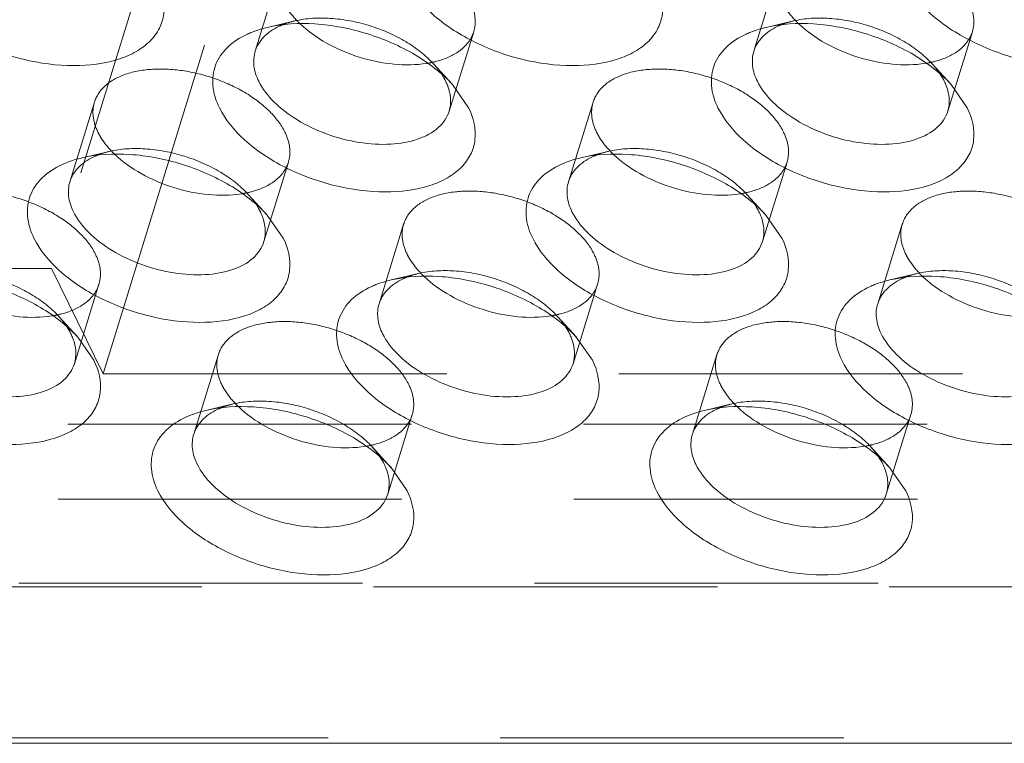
# Model space of a CAD drawing. Header units: millimetres. Extents: x 4497 to 11741, y 5958 to 12619.
# Tile 344 of 424: x 6535 to 6550, y 12335 to 12346. Entities that reach past the tile are written whole.
import ezdxf

# ---------------------------------------------------------------- set-up
doc = ezdxf.new("R2010")
doc.units = ezdxf.units.MM
doc.header["$LTSCALE"] = 0.8
doc.linetypes.add('HIDDEN', pattern=[9.525, 6.35, -3.175])
doc.layers.get('0').update_dxf_attribs({"linetype": 'CONTINUOUS', "lineweight": 0})
doc.layers.add('3', color=5, linetype='HIDDEN', lineweight=0)

msp = doc.modelspace()

# ---------------------------------------------------------------- linework, layer by layer
at = {"linetype": 'Continuous'}
for p, q in [((6541.545, 12344.983), (6541.784, 12344.641)), ((6548.914, 12344.983), (6549.152, 12344.641)), ((6538.806, 12343.056), (6539.045, 12342.714)), ((6546.175, 12343.056), (6546.414, 12342.714)), ((6536.007, 12341.253), (6536.246, 12340.911)), ((6543.375, 12341.253), (6543.614, 12340.911)), ((6540.637, 12339.326), (6540.876, 12338.984)), ((6548.005, 12339.326), (6548.244, 12338.984)), ((6638.496, 12335.254), (6487.442, 12335.254))]:
    msp.add_line(p, q, dxfattribs=at)
for centre, radius, start, end in [((6539.397, 12344.965), 0.971, 114.3836, 115.7173), ((6546.766, 12344.965), 0.971, 114.3836, 115.7173), ((6540.721, 12344.676), 0.806, 20.7768, 26.1876), ((6548.089, 12344.676), 0.806, 20.7768, 26.1876), ((6536.659, 12343.038), 0.971, 114.3836, 115.7173), ((6544.027, 12343.038), 0.971, 114.3836, 115.7173), ((6537.982, 12342.749), 0.806, 20.7768, 26.1876), ((6545.351, 12342.749), 0.806, 20.7768, 26.1876), ((6541.228, 12341.235), 0.971, 114.3836, 115.7173), ((6548.596, 12341.235), 0.971, 114.3836, 115.7173), ((6535.183, 12340.947), 0.806, 20.7768, 26.1876), ((6542.551, 12340.947), 0.806, 20.7768, 26.1876), ((6538.489, 12339.308), 0.971, 114.3836, 115.7173), ((6545.857, 12339.308), 0.971, 114.3836, 115.7173), ((6539.812, 12339.02), 0.806, 20.7768, 26.1876), ((6547.181, 12339.02), 0.806, 20.7768, 26.1876)]:
    msp.add_arc(centre, radius, start, end, dxfattribs=at)
for points, knots in [([(6537.185, 12346.506), (6537.256, 12346.36), (6537.317, 12346.113), (6537.224, 12345.806), (6537.079, 12345.612), (6536.869, 12345.457), (6536.496, 12345.3), (6535.92, 12345.233), (6535.188, 12345.331), (6534.476, 12345.593), (6533.883, 12345.978), (6533.589, 12346.324), (6533.5, 12346.506)], [0, 0, 0, 0, 0.096782, 0.141583, 0.188034, 0.239009, 0.296134, 0.428923, 0.58009, 0.735393, 0.879229, 1, 1, 1, 1]), ([(6544.553, 12346.506), (6544.624, 12346.36), (6544.685, 12346.113), (6544.592, 12345.806), (6544.448, 12345.612), (6544.238, 12345.457), (6543.865, 12345.3), (6543.289, 12345.233), (6542.556, 12345.331), (6541.844, 12345.593), (6541.252, 12345.978), (6540.958, 12346.324), (6540.869, 12346.506)], [0, 0, 0, 0, 0.096782, 0.141583, 0.188034, 0.239009, 0.296134, 0.428923, 0.58009, 0.735393, 0.879229, 1, 1, 1, 1]), ([(6551.922, 12346.506), (6551.993, 12346.36), (6552.054, 12346.113), (6551.961, 12345.806), (6551.816, 12345.612), (6551.606, 12345.457), (6551.233, 12345.3), (6550.657, 12345.233), (6549.925, 12345.331), (6549.213, 12345.593), (6548.62, 12345.978), (6548.326, 12346.324), (6548.237, 12346.506)], [0, 0, 0, 0, 0.096782, 0.141583, 0.188034, 0.239009, 0.296134, 0.428923, 0.58009, 0.735393, 0.879229, 1, 1, 1, 1]), ([(6538.81, 12345.827), (6539.038, 12345.881), (6539.54, 12345.906), (6540.288, 12345.762), (6540.986, 12345.46), (6541.387, 12345.156), (6541.545, 12344.983)], [0, 0, 0, 0, 0.236662, 0.499941, 0.763254, 1, 1, 1, 1]), ([(6539.294, 12345.879), (6539.411, 12345.768), (6539.688, 12345.572), (6540.161, 12345.372), (6540.664, 12345.268), (6541.005, 12345.271), (6541.164, 12345.296)], [0, 0, 0, 0, 0.239007, 0.499472, 0.760206, 1, 1, 1, 1]), ([(6546.178, 12345.827), (6546.406, 12345.881), (6546.909, 12345.906), (6547.656, 12345.762), (6548.355, 12345.46), (6548.755, 12345.156), (6548.914, 12344.983)], [0, 0, 0, 0, 0.236662, 0.499941, 0.763254, 1, 1, 1, 1]), ([(6546.663, 12345.879), (6546.779, 12345.768), (6547.057, 12345.572), (6547.53, 12345.372), (6548.033, 12345.268), (6548.373, 12345.271), (6548.532, 12345.296)], [0, 0, 0, 0, 0.239007, 0.499472, 0.760206, 1, 1, 1, 1]), ([(6538.515, 12345.728), (6538.537, 12345.738), (6538.633, 12345.779), (6538.733, 12345.809), (6538.81, 12345.827)], [0, 0, 0, 0, 0.239567, 1, 1, 1, 1]), ([(6538.63, 12345.475), (6538.653, 12345.552), (6538.748, 12345.704), (6538.894, 12345.8), (6538.976, 12345.84)], [0, 0, 0, 0, 0.468879, 1, 1, 1, 1]), ([(6545.883, 12345.728), (6545.906, 12345.738), (6546.002, 12345.779), (6546.102, 12345.809), (6546.178, 12345.827)], [0, 0, 0, 0, 0.239567, 1, 1, 1, 1]), ([(6545.998, 12345.475), (6546.022, 12345.552), (6546.116, 12345.704), (6546.262, 12345.8), (6546.344, 12345.84)], [0, 0, 0, 0, 0.468879, 1, 1, 1, 1]), ([(6538.1, 12344.641), (6538.05, 12344.743), (6537.981, 12344.953), (6538.021, 12345.283), (6538.214, 12345.558), (6538.407, 12345.679), (6538.515, 12345.728)], [0, 0, 0, 0, 0.258965, 0.49224, 0.729951, 1, 1, 1, 1]), ([(6545.468, 12344.641), (6545.418, 12344.743), (6545.35, 12344.953), (6545.39, 12345.283), (6545.583, 12345.558), (6545.776, 12345.679), (6545.883, 12345.728)], [0, 0, 0, 0, 0.258965, 0.49224, 0.729951, 1, 1, 1, 1]), ([(6538.681, 12345.032), (6538.646, 12345.104), (6538.597, 12345.25), (6538.609, 12345.407), (6538.63, 12345.475)], [0, 0, 0, 0, 0.525547, 1, 1, 1, 1]), ([(6546.05, 12345.032), (6546.015, 12345.104), (6545.966, 12345.25), (6545.977, 12345.407), (6545.998, 12345.475)], [0, 0, 0, 0, 0.525547, 1, 1, 1, 1]), ([(6541.496, 12344.59), (6541.467, 12344.497), (6541.339, 12344.314), (6541.021, 12344.153), (6540.616, 12344.085), (6540.157, 12344.115), (6539.689, 12344.236), (6539.258, 12344.439), (6538.908, 12344.701), (6538.737, 12344.92), (6538.681, 12345.032)], [0, 0, 0, 0, 0.08791, 0.191487, 0.315819, 0.456973, 0.606118, 0.752518, 0.886095, 1, 1, 1, 1]), ([(6548.865, 12344.59), (6548.836, 12344.497), (6548.707, 12344.314), (6548.39, 12344.153), (6547.985, 12344.085), (6547.525, 12344.115), (6547.057, 12344.236), (6546.627, 12344.439), (6546.277, 12344.701), (6546.105, 12344.92), (6546.05, 12345.032)], [0, 0, 0, 0, 0.08791, 0.191487, 0.315819, 0.456973, 0.606118, 0.752518, 0.886095, 1, 1, 1, 1]), ([(6541.475, 12344.963), (6541.498, 12344.901), (6541.528, 12344.776), (6541.514, 12344.647), (6541.496, 12344.59)], [0, 0, 0, 0, 0.519632, 1, 1, 1, 1]), ([(6548.843, 12344.963), (6548.867, 12344.901), (6548.897, 12344.776), (6548.882, 12344.647), (6548.865, 12344.59)], [0, 0, 0, 0, 0.519632, 1, 1, 1, 1]), ([(6541.784, 12344.641), (6541.855, 12344.496), (6541.916, 12344.248), (6541.823, 12343.941), (6541.679, 12343.748), (6541.469, 12343.592), (6541.096, 12343.435), (6540.52, 12343.368), (6539.787, 12343.467), (6539.075, 12343.728), (6538.483, 12344.113), (6538.189, 12344.46), (6538.1, 12344.641)], [0, 0, 0, 0, 0.096782, 0.141583, 0.188034, 0.239009, 0.296134, 0.428923, 0.58009, 0.735393, 0.879229, 1, 1, 1, 1]), ([(6549.152, 12344.641), (6549.224, 12344.496), (6549.285, 12344.248), (6549.192, 12343.941), (6549.047, 12343.748), (6548.837, 12343.592), (6548.464, 12343.435), (6547.888, 12343.368), (6547.156, 12343.467), (6546.444, 12343.728), (6545.851, 12344.113), (6545.557, 12344.46), (6545.468, 12344.641)], [0, 0, 0, 0, 0.096782, 0.141583, 0.188034, 0.239009, 0.296134, 0.428923, 0.58009, 0.735393, 0.879229, 1, 1, 1, 1]), ([(6535.776, 12343.801), (6535.799, 12343.811), (6535.895, 12343.852), (6535.994, 12343.882), (6536.071, 12343.9)], [0, 0, 0, 0, 0.239567, 1, 1, 1, 1]), ([(6535.891, 12343.548), (6535.915, 12343.625), (6536.009, 12343.777), (6536.155, 12343.873), (6536.237, 12343.913)], [0, 0, 0, 0, 0.468879, 1, 1, 1, 1]), ([(6536.071, 12343.9), (6536.299, 12343.954), (6536.802, 12343.979), (6537.549, 12343.835), (6538.248, 12343.533), (6538.648, 12343.229), (6538.806, 12343.056)], [0, 0, 0, 0, 0.236662, 0.499941, 0.763254, 1, 1, 1, 1]), ([(6536.556, 12343.952), (6536.672, 12343.841), (6536.95, 12343.645), (6537.422, 12343.445), (6537.926, 12343.341), (6538.266, 12343.344), (6538.425, 12343.369)], [0, 0, 0, 0, 0.239007, 0.499472, 0.760206, 1, 1, 1, 1]), ([(6543.145, 12343.801), (6543.167, 12343.811), (6543.263, 12343.852), (6543.363, 12343.882), (6543.44, 12343.9)], [0, 0, 0, 0, 0.239567, 1, 1, 1, 1]), ([(6543.26, 12343.548), (6543.283, 12343.625), (6543.377, 12343.777), (6543.524, 12343.873), (6543.606, 12343.913)], [0, 0, 0, 0, 0.468879, 1, 1, 1, 1]), ([(6543.44, 12343.9), (6543.668, 12343.954), (6544.17, 12343.979), (6544.918, 12343.835), (6545.616, 12343.533), (6546.017, 12343.229), (6546.175, 12343.056)], [0, 0, 0, 0, 0.236662, 0.499941, 0.763254, 1, 1, 1, 1]), ([(6543.924, 12343.952), (6544.04, 12343.841), (6544.318, 12343.645), (6544.791, 12343.445), (6545.294, 12343.341), (6545.634, 12343.344), (6545.793, 12343.369)], [0, 0, 0, 0, 0.239007, 0.499472, 0.760206, 1, 1, 1, 1]), ([(6535.361, 12342.714), (6535.311, 12342.816), (6535.243, 12343.026), (6535.283, 12343.356), (6535.476, 12343.631), (6535.669, 12343.752), (6535.776, 12343.801)], [0, 0, 0, 0, 0.258965, 0.49224, 0.729951, 1, 1, 1, 1]), ([(6542.73, 12342.714), (6542.68, 12342.816), (6542.611, 12343.026), (6542.651, 12343.356), (6542.844, 12343.631), (6543.037, 12343.752), (6543.145, 12343.801)], [0, 0, 0, 0, 0.258965, 0.49224, 0.729951, 1, 1, 1, 1]), ([(6535.943, 12343.105), (6535.908, 12343.177), (6535.859, 12343.323), (6535.87, 12343.48), (6535.891, 12343.548)], [0, 0, 0, 0, 0.525547, 1, 1, 1, 1]), ([(6543.311, 12343.105), (6543.276, 12343.177), (6543.227, 12343.323), (6543.238, 12343.48), (6543.26, 12343.548)], [0, 0, 0, 0, 0.525547, 1, 1, 1, 1]), ([(6538.757, 12342.663), (6538.729, 12342.57), (6538.6, 12342.387), (6538.283, 12342.226), (6537.877, 12342.158), (6537.418, 12342.188), (6536.95, 12342.309), (6536.519, 12342.512), (6536.17, 12342.774), (6535.998, 12342.993), (6535.943, 12343.105)], [0, 0, 0, 0, 0.08791, 0.191487, 0.315819, 0.456973, 0.606118, 0.752518, 0.886095, 1, 1, 1, 1]), ([(6538.736, 12343.036), (6538.759, 12342.974), (6538.789, 12342.849), (6538.775, 12342.72), (6538.757, 12342.663)], [0, 0, 0, 0, 0.519632, 1, 1, 1, 1]), ([(6546.126, 12342.663), (6546.097, 12342.57), (6545.969, 12342.387), (6545.651, 12342.226), (6545.246, 12342.158), (6544.787, 12342.188), (6544.319, 12342.309), (6543.888, 12342.512), (6543.538, 12342.774), (6543.366, 12342.993), (6543.311, 12343.105)], [0, 0, 0, 0, 0.08791, 0.191487, 0.315819, 0.456973, 0.606118, 0.752518, 0.886095, 1, 1, 1, 1]), ([(6546.105, 12343.036), (6546.128, 12342.974), (6546.158, 12342.849), (6546.144, 12342.72), (6546.126, 12342.663)], [0, 0, 0, 0, 0.519632, 1, 1, 1, 1]), ([(6539.045, 12342.714), (6539.117, 12342.569), (6539.177, 12342.321), (6539.084, 12342.014), (6538.94, 12341.821), (6538.73, 12341.665), (6538.357, 12341.508), (6537.781, 12341.441), (6537.049, 12341.54), (6536.336, 12341.801), (6535.744, 12342.186), (6535.45, 12342.533), (6535.361, 12342.714)], [0, 0, 0, 0, 0.096782, 0.141583, 0.188034, 0.239009, 0.296134, 0.428923, 0.58009, 0.735393, 0.879229, 1, 1, 1, 1]), ([(6546.414, 12342.714), (6546.485, 12342.569), (6546.546, 12342.321), (6546.453, 12342.014), (6546.309, 12341.821), (6546.099, 12341.665), (6545.726, 12341.508), (6545.149, 12341.441), (6544.417, 12341.54), (6543.705, 12341.801), (6543.112, 12342.186), (6542.818, 12342.533), (6542.73, 12342.714)], [0, 0, 0, 0, 0.096782, 0.141583, 0.188034, 0.239009, 0.296134, 0.428923, 0.58009, 0.735393, 0.879229, 1, 1, 1, 1]), ([(6533.272, 12342.098), (6533.5, 12342.151), (6534.002, 12342.177), (6534.749, 12342.033), (6535.448, 12341.73), (6535.849, 12341.426), (6536.007, 12341.253)], [0, 0, 0, 0, 0.236662, 0.499941, 0.763254, 1, 1, 1, 1]), ([(6533.756, 12342.149), (6533.872, 12342.038), (6534.15, 12341.843), (6534.623, 12341.643), (6535.126, 12341.538), (6535.466, 12341.541), (6535.625, 12341.566)], [0, 0, 0, 0, 0.239007, 0.499472, 0.760206, 1, 1, 1, 1]), ([(6540.345, 12341.998), (6540.368, 12342.009), (6540.463, 12342.049), (6540.563, 12342.08), (6540.64, 12342.098)], [0, 0, 0, 0, 0.239567, 1, 1, 1, 1]), ([(6540.46, 12341.746), (6540.484, 12341.822), (6540.578, 12341.974), (6540.724, 12342.071), (6540.806, 12342.11)], [0, 0, 0, 0, 0.468879, 1, 1, 1, 1]), ([(6540.64, 12342.098), (6540.868, 12342.151), (6541.371, 12342.177), (6542.118, 12342.033), (6542.816, 12341.73), (6543.217, 12341.426), (6543.375, 12341.253)], [0, 0, 0, 0, 0.236662, 0.499941, 0.763254, 1, 1, 1, 1]), ([(6541.125, 12342.149), (6541.241, 12342.038), (6541.518, 12341.843), (6541.991, 12341.643), (6542.495, 12341.538), (6542.835, 12341.541), (6542.994, 12341.566)], [0, 0, 0, 0, 0.239007, 0.499472, 0.760206, 1, 1, 1, 1]), ([(6547.714, 12341.998), (6547.736, 12342.009), (6547.832, 12342.049), (6547.932, 12342.08), (6548.009, 12342.098)], [0, 0, 0, 0, 0.239567, 1, 1, 1, 1]), ([(6547.829, 12341.746), (6547.852, 12341.822), (6547.946, 12341.974), (6548.093, 12342.071), (6548.175, 12342.11)], [0, 0, 0, 0, 0.468879, 1, 1, 1, 1]), ([(6548.009, 12342.098), (6548.237, 12342.151), (6548.739, 12342.177), (6549.486, 12342.033), (6550.185, 12341.73), (6550.586, 12341.426), (6550.744, 12341.253)], [0, 0, 0, 0, 0.236662, 0.499941, 0.763254, 1, 1, 1, 1]), ([(6548.493, 12342.149), (6548.609, 12342.038), (6548.887, 12341.843), (6549.36, 12341.643), (6549.863, 12341.538), (6550.203, 12341.541), (6550.362, 12341.566)], [0, 0, 0, 0, 0.239007, 0.499472, 0.760206, 1, 1, 1, 1]), ([(6539.93, 12340.911), (6539.88, 12341.013), (6539.812, 12341.224), (6539.852, 12341.553), (6540.045, 12341.828), (6540.237, 12341.949), (6540.345, 12341.998)], [0, 0, 0, 0, 0.258965, 0.49224, 0.729951, 1, 1, 1, 1]), ([(6547.298, 12340.911), (6547.248, 12341.013), (6547.18, 12341.224), (6547.22, 12341.553), (6547.413, 12341.828), (6547.606, 12341.949), (6547.714, 12341.998)], [0, 0, 0, 0, 0.258965, 0.49224, 0.729951, 1, 1, 1, 1]), ([(6540.512, 12341.303), (6540.477, 12341.374), (6540.428, 12341.521), (6540.439, 12341.677), (6540.46, 12341.746)], [0, 0, 0, 0, 0.525547, 1, 1, 1, 1]), ([(6547.88, 12341.303), (6547.845, 12341.374), (6547.796, 12341.521), (6547.807, 12341.677), (6547.829, 12341.746)], [0, 0, 0, 0, 0.525547, 1, 1, 1, 1]), ([(6535.958, 12340.86), (6535.929, 12340.767), (6535.801, 12340.585), (6535.483, 12340.423), (6535.078, 12340.356), (6534.619, 12340.385), (6534.15, 12340.507), (6533.72, 12340.709), (6533.37, 12340.971), (6533.198, 12341.19), (6533.143, 12341.303)], [0, 0, 0, 0, 0.08791, 0.191487, 0.315819, 0.456973, 0.606118, 0.752518, 0.886095, 1, 1, 1, 1]), ([(6535.937, 12341.233), (6535.96, 12341.172), (6535.99, 12341.047), (6535.976, 12340.918), (6535.958, 12340.86)], [0, 0, 0, 0, 0.519632, 1, 1, 1, 1]), ([(6543.326, 12340.86), (6543.298, 12340.767), (6543.169, 12340.585), (6542.852, 12340.423), (6542.446, 12340.356), (6541.987, 12340.385), (6541.519, 12340.507), (6541.088, 12340.709), (6540.739, 12340.971), (6540.567, 12341.19), (6540.512, 12341.303)], [0, 0, 0, 0, 0.08791, 0.191487, 0.315819, 0.456973, 0.606118, 0.752518, 0.886095, 1, 1, 1, 1]), ([(6543.305, 12341.233), (6543.328, 12341.172), (6543.358, 12341.047), (6543.344, 12340.918), (6543.326, 12340.86)], [0, 0, 0, 0, 0.519632, 1, 1, 1, 1]), ([(6550.695, 12340.86), (6550.666, 12340.767), (6550.538, 12340.585), (6550.22, 12340.423), (6549.815, 12340.356), (6549.356, 12340.385), (6548.887, 12340.507), (6548.457, 12340.709), (6548.107, 12340.971), (6547.935, 12341.19), (6547.88, 12341.303)], [0, 0, 0, 0, 0.08791, 0.191487, 0.315819, 0.456973, 0.606118, 0.752518, 0.886095, 1, 1, 1, 1]), ([(6536.246, 12340.911), (6536.317, 12340.766), (6536.378, 12340.518), (6536.285, 12340.212), (6536.141, 12340.018), (6535.931, 12339.863), (6535.557, 12339.705), (6534.981, 12339.638), (6534.249, 12339.737), (6533.537, 12339.998), (6532.944, 12340.383), (6532.65, 12340.73), (6532.562, 12340.911)], [0, 0, 0, 0, 0.096782, 0.141583, 0.188034, 0.239009, 0.296134, 0.428923, 0.58009, 0.735393, 0.879229, 1, 1, 1, 1]), ([(6543.614, 12340.911), (6543.685, 12340.766), (6543.746, 12340.518), (6543.653, 12340.212), (6543.509, 12340.018), (6543.299, 12339.863), (6542.926, 12339.705), (6542.35, 12339.638), (6541.618, 12339.737), (6540.905, 12339.998), (6540.313, 12340.383), (6540.019, 12340.73), (6539.93, 12340.911)], [0, 0, 0, 0, 0.096782, 0.141583, 0.188034, 0.239009, 0.296134, 0.428923, 0.58009, 0.735393, 0.879229, 1, 1, 1, 1]), ([(6550.983, 12340.911), (6551.054, 12340.766), (6551.115, 12340.518), (6551.022, 12340.212), (6550.878, 12340.018), (6550.667, 12339.863), (6550.294, 12339.705), (6549.718, 12339.638), (6548.986, 12339.737), (6548.274, 12339.998), (6547.681, 12340.383), (6547.387, 12340.73), (6547.298, 12340.911)], [0, 0, 0, 0, 0.096782, 0.141583, 0.188034, 0.239009, 0.296134, 0.428923, 0.58009, 0.735393, 0.879229, 1, 1, 1, 1]), ([(6537.902, 12340.171), (6538.13, 12340.224), (6538.632, 12340.25), (6539.379, 12340.106), (6540.078, 12339.803), (6540.479, 12339.499), (6540.637, 12339.326)], [0, 0, 0, 0, 0.236662, 0.499941, 0.763254, 1, 1, 1, 1]), ([(6538.386, 12340.222), (6538.502, 12340.111), (6538.78, 12339.916), (6539.253, 12339.716), (6539.756, 12339.611), (6540.096, 12339.614), (6540.255, 12339.639)], [0, 0, 0, 0, 0.239007, 0.499472, 0.760206, 1, 1, 1, 1]), ([(6545.27, 12340.171), (6545.498, 12340.224), (6546.001, 12340.25), (6546.748, 12340.106), (6547.446, 12339.803), (6547.847, 12339.499), (6548.005, 12339.326)], [0, 0, 0, 0, 0.236662, 0.499941, 0.763254, 1, 1, 1, 1]), ([(6545.755, 12340.222), (6545.871, 12340.111), (6546.148, 12339.916), (6546.621, 12339.716), (6547.125, 12339.611), (6547.465, 12339.614), (6547.624, 12339.639)], [0, 0, 0, 0, 0.239007, 0.499472, 0.760206, 1, 1, 1, 1]), ([(6537.191, 12338.984), (6537.141, 12339.086), (6537.073, 12339.297), (6537.113, 12339.626), (6537.306, 12339.901), (6537.499, 12340.022), (6537.606, 12340.071)], [0, 0, 0, 0, 0.258965, 0.49224, 0.729951, 1, 1, 1, 1]), ([(6537.606, 12340.071), (6537.629, 12340.082), (6537.725, 12340.122), (6537.825, 12340.153), (6537.902, 12340.171)], [0, 0, 0, 0, 0.239567, 1, 1, 1, 1]), ([(6537.721, 12339.819), (6537.745, 12339.895), (6537.839, 12340.047), (6537.986, 12340.144), (6538.068, 12340.183)], [0, 0, 0, 0, 0.468879, 1, 1, 1, 1]), ([(6544.56, 12338.984), (6544.51, 12339.086), (6544.441, 12339.297), (6544.482, 12339.626), (6544.675, 12339.901), (6544.867, 12340.022), (6544.975, 12340.071)], [0, 0, 0, 0, 0.258965, 0.49224, 0.729951, 1, 1, 1, 1]), ([(6544.975, 12340.071), (6544.998, 12340.082), (6545.093, 12340.122), (6545.193, 12340.153), (6545.27, 12340.171)], [0, 0, 0, 0, 0.239567, 1, 1, 1, 1]), ([(6545.09, 12339.819), (6545.114, 12339.895), (6545.208, 12340.047), (6545.354, 12340.144), (6545.436, 12340.183)], [0, 0, 0, 0, 0.468879, 1, 1, 1, 1]), ([(6537.773, 12339.376), (6537.738, 12339.447), (6537.689, 12339.594), (6537.7, 12339.75), (6537.721, 12339.819)], [0, 0, 0, 0, 0.525547, 1, 1, 1, 1]), ([(6545.141, 12339.376), (6545.106, 12339.447), (6545.057, 12339.594), (6545.069, 12339.75), (6545.09, 12339.819)], [0, 0, 0, 0, 0.525547, 1, 1, 1, 1]), ([(6540.588, 12338.933), (6540.559, 12338.84), (6540.431, 12338.658), (6540.113, 12338.496), (6539.708, 12338.429), (6539.249, 12338.458), (6538.78, 12338.58), (6538.35, 12338.782), (6538, 12339.044), (6537.828, 12339.263), (6537.773, 12339.376)], [0, 0, 0, 0, 0.08791, 0.191487, 0.315819, 0.456973, 0.606118, 0.752518, 0.886095, 1, 1, 1, 1]), ([(6547.956, 12338.933), (6547.928, 12338.84), (6547.799, 12338.658), (6547.481, 12338.496), (6547.076, 12338.429), (6546.617, 12338.458), (6546.149, 12338.58), (6545.718, 12338.782), (6545.368, 12339.044), (6545.197, 12339.263), (6545.141, 12339.376)], [0, 0, 0, 0, 0.08791, 0.191487, 0.315819, 0.456973, 0.606118, 0.752518, 0.886095, 1, 1, 1, 1]), ([(6540.566, 12339.306), (6540.59, 12339.245), (6540.62, 12339.12), (6540.606, 12338.991), (6540.588, 12338.933)], [0, 0, 0, 0, 0.519632, 1, 1, 1, 1]), ([(6547.935, 12339.306), (6547.958, 12339.245), (6547.988, 12339.12), (6547.974, 12338.991), (6547.956, 12338.933)], [0, 0, 0, 0, 0.519632, 1, 1, 1, 1]), ([(6540.876, 12338.984), (6540.947, 12338.839), (6541.008, 12338.591), (6540.915, 12338.285), (6540.77, 12338.091), (6540.56, 12337.936), (6540.187, 12337.778), (6539.611, 12337.711), (6538.879, 12337.81), (6538.167, 12338.071), (6537.574, 12338.456), (6537.28, 12338.803), (6537.191, 12338.984)], [0, 0, 0, 0, 0.096782, 0.141583, 0.188034, 0.239009, 0.296134, 0.428923, 0.58009, 0.735393, 0.879229, 1, 1, 1, 1]), ([(6548.244, 12338.984), (6548.315, 12338.839), (6548.376, 12338.591), (6548.283, 12338.285), (6548.139, 12338.091), (6547.929, 12337.936), (6547.556, 12337.778), (6546.98, 12337.711), (6546.247, 12337.81), (6545.535, 12338.071), (6544.943, 12338.456), (6544.649, 12338.803), (6544.56, 12338.984)], [0, 0, 0, 0, 0.096782, 0.141583, 0.188034, 0.239009, 0.296134, 0.428923, 0.58009, 0.735393, 0.879229, 1, 1, 1, 1])]:
    msp.add_open_spline(points, degree=3, knots=knots, dxfattribs=at)
for points in [[(6541.391, 12345.127), (6541.41, 12345.097), (6541.428, 12345.065), (6541.444, 12345.032)], [(6548.759, 12345.127), (6548.779, 12345.097), (6548.797, 12345.065), (6548.813, 12345.032)], [(6538.652, 12343.2), (6538.672, 12343.17), (6538.69, 12343.138), (6538.706, 12343.105)], [(6546.021, 12343.2), (6546.04, 12343.17), (6546.058, 12343.138), (6546.074, 12343.105)], [(6535.852, 12341.398), (6535.872, 12341.367), (6535.89, 12341.335), (6535.906, 12341.303)], [(6543.221, 12341.398), (6543.241, 12341.367), (6543.259, 12341.335), (6543.275, 12341.303)], [(6540.482, 12339.471), (6540.502, 12339.44), (6540.52, 12339.408), (6540.536, 12339.376)], [(6547.851, 12339.471), (6547.871, 12339.44), (6547.889, 12339.408), (6547.905, 12339.376)]]:
    msp.add_open_spline(points, degree=3, dxfattribs=at)
at = {"layer": '3'}
for p, q in [((6537.555, 12348.534), (6535.618, 12342.267)), ((6536.381, 12340.713), (6538.318, 12346.98)), ((6538.993, 12346.65), (6538.63, 12345.475)), ((6546.361, 12346.65), (6545.998, 12345.475)), ((6539.214, 12345.922), (6538.81, 12345.827)), ((6546.583, 12345.922), (6546.179, 12345.827)), ((6541.859, 12345.764), (6541.496, 12344.59)), ((6549.228, 12345.764), (6548.865, 12344.59)), ((6541.266, 12345.288), (6541.546, 12344.982)), ((6548.634, 12345.288), (6548.914, 12344.982)), ((6536.254, 12344.723), (6535.891, 12343.548)), ((6543.623, 12344.723), (6543.26, 12343.548)), ((6536.476, 12343.995), (6536.072, 12343.9)), ((6543.844, 12343.995), (6543.44, 12343.9)), ((6539.121, 12343.838), (6538.757, 12342.663)), ((6546.489, 12343.838), (6546.126, 12342.663)), ((6538.527, 12343.361), (6538.807, 12343.055)), ((6545.896, 12343.361), (6546.176, 12343.055)), ((6540.823, 12342.921), (6540.46, 12341.746)), ((6548.192, 12342.921), (6547.829, 12341.746)), ((6526.592, 12342.267), (6535.618, 12342.267)), ((6535.618, 12342.267), (6536.381, 12340.713)), ((6541.044, 12342.193), (6540.64, 12342.098)), ((6548.413, 12342.193), (6548.009, 12342.098)), ((6536.321, 12342.035), (6535.958, 12340.86)), ((6543.689, 12342.035), (6543.326, 12340.86)), ((6535.728, 12341.559), (6536.007, 12341.252)), ((6543.096, 12341.559), (6543.376, 12341.252)), ((6538.085, 12340.994), (6537.721, 12339.819)), ((6545.453, 12340.994), (6545.09, 12339.819)), ((6536.381, 12340.713), (6588.145, 12340.713)), ((6538.306, 12340.266), (6537.902, 12340.171)), ((6545.674, 12340.266), (6545.27, 12340.171)), ((6540.951, 12340.108), (6540.588, 12338.933)), ((6548.319, 12340.108), (6547.956, 12338.933)), ((6490.141, 12339.967), (6641.195, 12339.967)), ((6540.357, 12339.632), (6540.637, 12339.325)), ((6547.726, 12339.632), (6548.006, 12339.325)), ((6639.859, 12338.86), (6488.805, 12338.86)), ((6489.415, 12337.617), (6640.024, 12337.617)), ((6525.14, 12337.567), (6623.693, 12337.567)), ((6638.77, 12335.335), (6487.716, 12335.335))]:
    msp.add_line(p, q, dxfattribs=at)
for centre in [(6540.335, 12346.97), (6547.703, 12346.97), (6537.596, 12345.043), (6544.964, 12345.043), (6542.165, 12343.241), (6549.533, 12343.241), (6539.426, 12341.314), (6546.795, 12341.314)]:
    msp.add_arc(centre, 1.508, 224.1888, 226.3837, dxfattribs=at)
for points, knots in [([(6539.044, 12346.207), (6539.057, 12346.182), (6539.114, 12346.078), (6539.19, 12345.985), (6539.253, 12345.919)], [0, 0, 0, 0, 0.233339, 1, 1, 1, 1]), ([(6541.859, 12345.764), (6541.88, 12345.833), (6541.892, 12345.989), (6541.843, 12346.136), (6541.808, 12346.207)], [0, 0, 0, 0, 0.474243, 1, 1, 1, 1]), ([(6546.413, 12346.207), (6546.425, 12346.182), (6546.483, 12346.078), (6546.558, 12345.985), (6546.622, 12345.919)], [0, 0, 0, 0, 0.233339, 1, 1, 1, 1]), ([(6549.228, 12345.764), (6549.249, 12345.833), (6549.26, 12345.989), (6549.211, 12346.136), (6549.176, 12346.207)], [0, 0, 0, 0, 0.474243, 1, 1, 1, 1]), ([(6538.996, 12345.849), (6539.013, 12345.857), (6539.084, 12345.887), (6539.158, 12345.909), (6539.214, 12345.922)], [0, 0, 0, 0, 0.239741, 1, 1, 1, 1]), ([(6539.214, 12345.922), (6539.385, 12345.963), (6539.762, 12345.982), (6540.323, 12345.873), (6540.847, 12345.647), (6541.147, 12345.418), (6541.266, 12345.288)], [0, 0, 0, 0, 0.236677, 0.499966, 0.763261, 1, 1, 1, 1]), ([(6546.365, 12345.849), (6546.382, 12345.857), (6546.452, 12345.887), (6546.526, 12345.909), (6546.583, 12345.922)], [0, 0, 0, 0, 0.239741, 1, 1, 1, 1]), ([(6546.583, 12345.922), (6546.754, 12345.963), (6547.131, 12345.982), (6547.691, 12345.873), (6548.215, 12345.647), (6548.516, 12345.418), (6548.634, 12345.288)], [0, 0, 0, 0, 0.236677, 0.499966, 0.763261, 1, 1, 1, 1]), ([(6541.608, 12345.453), (6541.668, 12345.491), (6541.773, 12345.581), (6541.84, 12345.703), (6541.859, 12345.764)], [0, 0, 0, 0, 0.521995, 1, 1, 1, 1]), ([(6548.977, 12345.453), (6549.036, 12345.491), (6549.141, 12345.581), (6549.208, 12345.703), (6549.228, 12345.764)], [0, 0, 0, 0, 0.521995, 1, 1, 1, 1]), ([(6541.164, 12345.296), (6541.206, 12345.302), (6541.361, 12345.333), (6541.512, 12345.391), (6541.608, 12345.453)], [0, 0, 0, 0, 0.272407, 1, 1, 1, 1]), ([(6548.532, 12345.296), (6548.575, 12345.302), (6548.729, 12345.333), (6548.88, 12345.391), (6548.977, 12345.453)], [0, 0, 0, 0, 0.272407, 1, 1, 1, 1]), ([(6539.069, 12344.28), (6539.014, 12344.393), (6538.842, 12344.612), (6538.492, 12344.874), (6538.062, 12345.076), (6537.594, 12345.198), (6537.134, 12345.227), (6536.729, 12345.16), (6536.411, 12344.999), (6536.283, 12344.816), (6536.254, 12344.723)], [0, 0, 0, 0, 0.113912, 0.247462, 0.393862, 0.542998, 0.684156, 0.808494, 0.912079, 1, 1, 1, 1]), ([(6541.266, 12345.288), (6541.278, 12345.275), (6541.323, 12345.224), (6541.363, 12345.17), (6541.391, 12345.127)], [0, 0, 0, 0, 0.259311, 1, 1, 1, 1]), ([(6546.437, 12344.28), (6546.382, 12344.393), (6546.21, 12344.612), (6545.861, 12344.874), (6545.43, 12345.076), (6544.962, 12345.198), (6544.503, 12345.227), (6544.098, 12345.16), (6543.78, 12344.999), (6543.651, 12344.816), (6543.623, 12344.723)], [0, 0, 0, 0, 0.113912, 0.247462, 0.393862, 0.542998, 0.684156, 0.808494, 0.912079, 1, 1, 1, 1]), ([(6548.634, 12345.288), (6548.646, 12345.275), (6548.691, 12345.224), (6548.732, 12345.17), (6548.759, 12345.127)], [0, 0, 0, 0, 0.259311, 1, 1, 1, 1]), ([(6536.254, 12344.723), (6536.233, 12344.655), (6536.222, 12344.499), (6536.271, 12344.352), (6536.306, 12344.28)], [0, 0, 0, 0, 0.474243, 1, 1, 1, 1]), ([(6543.623, 12344.723), (6543.602, 12344.655), (6543.59, 12344.499), (6543.639, 12344.352), (6543.674, 12344.28)], [0, 0, 0, 0, 0.474243, 1, 1, 1, 1]), ([(6536.306, 12344.28), (6536.318, 12344.255), (6536.376, 12344.151), (6536.451, 12344.058), (6536.515, 12343.992)], [0, 0, 0, 0, 0.233339, 1, 1, 1, 1]), ([(6539.12, 12343.837), (6539.142, 12343.906), (6539.153, 12344.062), (6539.104, 12344.209), (6539.069, 12344.28)], [0, 0, 0, 0, 0.474243, 1, 1, 1, 1]), ([(6543.674, 12344.28), (6543.687, 12344.255), (6543.744, 12344.151), (6543.82, 12344.058), (6543.883, 12343.992)], [0, 0, 0, 0, 0.233339, 1, 1, 1, 1]), ([(6546.489, 12343.837), (6546.51, 12343.906), (6546.522, 12344.062), (6546.473, 12344.209), (6546.437, 12344.28)], [0, 0, 0, 0, 0.474243, 1, 1, 1, 1]), ([(6536.258, 12343.923), (6536.275, 12343.93), (6536.345, 12343.96), (6536.419, 12343.982), (6536.476, 12343.995)], [0, 0, 0, 0, 0.239741, 1, 1, 1, 1]), ([(6536.476, 12343.995), (6536.647, 12344.036), (6537.024, 12344.055), (6537.584, 12343.946), (6538.108, 12343.72), (6538.409, 12343.491), (6538.527, 12343.361)], [0, 0, 0, 0, 0.236677, 0.499966, 0.763261, 1, 1, 1, 1]), ([(6543.626, 12343.923), (6543.643, 12343.93), (6543.714, 12343.96), (6543.787, 12343.982), (6543.844, 12343.995)], [0, 0, 0, 0, 0.239741, 1, 1, 1, 1]), ([(6543.844, 12343.995), (6544.015, 12344.036), (6544.392, 12344.055), (6544.953, 12343.946), (6545.477, 12343.72), (6545.777, 12343.491), (6545.896, 12343.361)], [0, 0, 0, 0, 0.236677, 0.499966, 0.763261, 1, 1, 1, 1]), ([(6538.87, 12343.526), (6538.929, 12343.564), (6539.034, 12343.654), (6539.101, 12343.776), (6539.12, 12343.837)], [0, 0, 0, 0, 0.521995, 1, 1, 1, 1]), ([(6546.238, 12343.526), (6546.297, 12343.564), (6546.403, 12343.654), (6546.47, 12343.776), (6546.489, 12343.837)], [0, 0, 0, 0, 0.521995, 1, 1, 1, 1]), ([(6536.269, 12342.478), (6536.214, 12342.59), (6536.042, 12342.81), (6535.693, 12343.071), (6535.262, 12343.274), (6534.794, 12343.395), (6534.335, 12343.425), (6533.93, 12343.357), (6533.612, 12343.196), (6533.483, 12343.013), (6533.455, 12342.921)], [0, 0, 0, 0, 0.113912, 0.247462, 0.393862, 0.542998, 0.684156, 0.808494, 0.912079, 1, 1, 1, 1]), ([(6538.425, 12343.369), (6538.467, 12343.375), (6538.622, 12343.406), (6538.773, 12343.464), (6538.87, 12343.526)], [0, 0, 0, 0, 0.272407, 1, 1, 1, 1]), ([(6543.638, 12342.478), (6543.583, 12342.59), (6543.411, 12342.81), (6543.061, 12343.071), (6542.631, 12343.274), (6542.162, 12343.395), (6541.703, 12343.425), (6541.298, 12343.357), (6540.98, 12343.196), (6540.852, 12343.013), (6540.823, 12342.921)], [0, 0, 0, 0, 0.113912, 0.247462, 0.393862, 0.542998, 0.684156, 0.808494, 0.912079, 1, 1, 1, 1]), ([(6545.793, 12343.369), (6545.836, 12343.375), (6545.991, 12343.406), (6546.142, 12343.464), (6546.238, 12343.526)], [0, 0, 0, 0, 0.272407, 1, 1, 1, 1]), ([(6551.006, 12342.478), (6550.951, 12342.59), (6550.779, 12342.81), (6550.43, 12343.071), (6549.999, 12343.274), (6549.531, 12343.395), (6549.072, 12343.425), (6548.667, 12343.357), (6548.349, 12343.196), (6548.22, 12343.013), (6548.192, 12342.921)], [0, 0, 0, 0, 0.113912, 0.247462, 0.393862, 0.542998, 0.684156, 0.808494, 0.912079, 1, 1, 1, 1]), ([(6538.527, 12343.361), (6538.539, 12343.348), (6538.584, 12343.297), (6538.625, 12343.243), (6538.652, 12343.2)], [0, 0, 0, 0, 0.259311, 1, 1, 1, 1]), ([(6545.896, 12343.361), (6545.907, 12343.348), (6545.952, 12343.297), (6545.993, 12343.243), (6546.021, 12343.2)], [0, 0, 0, 0, 0.259311, 1, 1, 1, 1]), ([(6540.823, 12342.921), (6540.802, 12342.852), (6540.791, 12342.696), (6540.84, 12342.549), (6540.875, 12342.478)], [0, 0, 0, 0, 0.474243, 1, 1, 1, 1]), ([(6548.192, 12342.921), (6548.17, 12342.852), (6548.159, 12342.696), (6548.208, 12342.549), (6548.243, 12342.478)], [0, 0, 0, 0, 0.474243, 1, 1, 1, 1]), ([(6536.321, 12342.035), (6536.342, 12342.103), (6536.353, 12342.26), (6536.304, 12342.406), (6536.269, 12342.478)], [0, 0, 0, 0, 0.474243, 1, 1, 1, 1]), ([(6540.875, 12342.478), (6540.887, 12342.453), (6540.944, 12342.349), (6541.02, 12342.255), (6541.084, 12342.19)], [0, 0, 0, 0, 0.233339, 1, 1, 1, 1]), ([(6543.689, 12342.035), (6543.711, 12342.103), (6543.722, 12342.26), (6543.673, 12342.406), (6543.638, 12342.478)], [0, 0, 0, 0, 0.474243, 1, 1, 1, 1]), ([(6548.243, 12342.478), (6548.255, 12342.453), (6548.313, 12342.349), (6548.389, 12342.255), (6548.452, 12342.19)], [0, 0, 0, 0, 0.233339, 1, 1, 1, 1]), ([(6533.676, 12342.193), (6533.847, 12342.233), (6534.224, 12342.252), (6534.784, 12342.144), (6535.308, 12341.917), (6535.609, 12341.689), (6535.727, 12341.559)], [0, 0, 0, 0, 0.236677, 0.499966, 0.763261, 1, 1, 1, 1]), ([(6541.044, 12342.193), (6541.215, 12342.233), (6541.592, 12342.252), (6542.153, 12342.144), (6542.677, 12341.917), (6542.978, 12341.689), (6543.096, 12341.559)], [0, 0, 0, 0, 0.236677, 0.499966, 0.763261, 1, 1, 1, 1]), ([(6548.413, 12342.193), (6548.584, 12342.233), (6548.961, 12342.252), (6549.521, 12342.144), (6550.045, 12341.917), (6550.346, 12341.689), (6550.464, 12341.559)], [0, 0, 0, 0, 0.236677, 0.499966, 0.763261, 1, 1, 1, 1]), ([(6540.827, 12342.12), (6540.843, 12342.127), (6540.914, 12342.157), (6540.988, 12342.179), (6541.044, 12342.193)], [0, 0, 0, 0, 0.239741, 1, 1, 1, 1]), ([(6548.195, 12342.12), (6548.212, 12342.127), (6548.283, 12342.157), (6548.356, 12342.179), (6548.413, 12342.193)], [0, 0, 0, 0, 0.239741, 1, 1, 1, 1]), ([(6536.07, 12341.723), (6536.129, 12341.762), (6536.235, 12341.851), (6536.302, 12341.973), (6536.321, 12342.035)], [0, 0, 0, 0, 0.521995, 1, 1, 1, 1]), ([(6543.439, 12341.723), (6543.498, 12341.762), (6543.603, 12341.851), (6543.67, 12341.973), (6543.689, 12342.035)], [0, 0, 0, 0, 0.521995, 1, 1, 1, 1]), ([(6535.625, 12341.566), (6535.668, 12341.573), (6535.822, 12341.603), (6535.974, 12341.661), (6536.07, 12341.723)], [0, 0, 0, 0, 0.272407, 1, 1, 1, 1]), ([(6542.994, 12341.566), (6543.036, 12341.573), (6543.191, 12341.603), (6543.342, 12341.661), (6543.439, 12341.723)], [0, 0, 0, 0, 0.272407, 1, 1, 1, 1]), ([(6535.727, 12341.559), (6535.739, 12341.546), (6535.784, 12341.495), (6535.825, 12341.44), (6535.852, 12341.398)], [0, 0, 0, 0, 0.259311, 1, 1, 1, 1]), ([(6543.096, 12341.559), (6543.108, 12341.546), (6543.153, 12341.495), (6543.194, 12341.44), (6543.221, 12341.398)], [0, 0, 0, 0, 0.259311, 1, 1, 1, 1]), ([(6540.899, 12340.551), (6540.844, 12340.663), (6540.672, 12340.883), (6540.323, 12341.144), (6539.892, 12341.347), (6539.424, 12341.468), (6538.965, 12341.498), (6538.559, 12341.43), (6538.242, 12341.269), (6538.113, 12341.086), (6538.085, 12340.994)], [0, 0, 0, 0, 0.113912, 0.247462, 0.393862, 0.542998, 0.684156, 0.808494, 0.912079, 1, 1, 1, 1]), ([(6548.268, 12340.551), (6548.212, 12340.663), (6548.041, 12340.883), (6547.691, 12341.144), (6547.26, 12341.347), (6546.792, 12341.468), (6546.333, 12341.498), (6545.928, 12341.43), (6545.61, 12341.269), (6545.482, 12341.086), (6545.453, 12340.994)], [0, 0, 0, 0, 0.113912, 0.247462, 0.393862, 0.542998, 0.684156, 0.808494, 0.912079, 1, 1, 1, 1]), ([(6538.085, 12340.994), (6538.063, 12340.925), (6538.052, 12340.769), (6538.101, 12340.622), (6538.136, 12340.551)], [0, 0, 0, 0, 0.474243, 1, 1, 1, 1]), ([(6545.453, 12340.994), (6545.432, 12340.925), (6545.42, 12340.769), (6545.469, 12340.622), (6545.505, 12340.551)], [0, 0, 0, 0, 0.474243, 1, 1, 1, 1]), ([(6538.136, 12340.551), (6538.148, 12340.526), (6538.206, 12340.422), (6538.282, 12340.328), (6538.345, 12340.263)], [0, 0, 0, 0, 0.233339, 1, 1, 1, 1]), ([(6540.951, 12340.108), (6540.972, 12340.176), (6540.983, 12340.333), (6540.934, 12340.479), (6540.899, 12340.551)], [0, 0, 0, 0, 0.474243, 1, 1, 1, 1]), ([(6545.505, 12340.551), (6545.517, 12340.526), (6545.574, 12340.422), (6545.65, 12340.328), (6545.714, 12340.263)], [0, 0, 0, 0, 0.233339, 1, 1, 1, 1]), ([(6548.319, 12340.108), (6548.34, 12340.176), (6548.352, 12340.333), (6548.303, 12340.479), (6548.268, 12340.551)], [0, 0, 0, 0, 0.474243, 1, 1, 1, 1]), ([(6538.088, 12340.193), (6538.105, 12340.2), (6538.175, 12340.23), (6538.249, 12340.252), (6538.306, 12340.266)], [0, 0, 0, 0, 0.239741, 1, 1, 1, 1]), ([(6538.306, 12340.266), (6538.477, 12340.306), (6538.854, 12340.325), (6539.414, 12340.217), (6539.938, 12339.99), (6540.239, 12339.762), (6540.357, 12339.632)], [0, 0, 0, 0, 0.236677, 0.499966, 0.763261, 1, 1, 1, 1]), ([(6545.457, 12340.193), (6545.473, 12340.2), (6545.544, 12340.23), (6545.618, 12340.252), (6545.674, 12340.266)], [0, 0, 0, 0, 0.239741, 1, 1, 1, 1]), ([(6545.674, 12340.266), (6545.845, 12340.306), (6546.222, 12340.325), (6546.783, 12340.217), (6547.307, 12339.99), (6547.607, 12339.762), (6547.726, 12339.632)], [0, 0, 0, 0, 0.236677, 0.499966, 0.763261, 1, 1, 1, 1]), ([(6540.7, 12339.796), (6540.759, 12339.835), (6540.864, 12339.924), (6540.932, 12340.046), (6540.951, 12340.108)], [0, 0, 0, 0, 0.521995, 1, 1, 1, 1]), ([(6548.068, 12339.796), (6548.128, 12339.835), (6548.233, 12339.924), (6548.3, 12340.046), (6548.319, 12340.108)], [0, 0, 0, 0, 0.521995, 1, 1, 1, 1]), ([(6540.255, 12339.639), (6540.298, 12339.646), (6540.452, 12339.676), (6540.603, 12339.734), (6540.7, 12339.796)], [0, 0, 0, 0, 0.272407, 1, 1, 1, 1]), ([(6547.624, 12339.639), (6547.666, 12339.646), (6547.821, 12339.676), (6547.972, 12339.734), (6548.068, 12339.796)], [0, 0, 0, 0, 0.272407, 1, 1, 1, 1]), ([(6540.357, 12339.632), (6540.369, 12339.619), (6540.414, 12339.568), (6540.455, 12339.513), (6540.482, 12339.471)], [0, 0, 0, 0, 0.259311, 1, 1, 1, 1]), ([(6547.726, 12339.632), (6547.738, 12339.619), (6547.783, 12339.568), (6547.824, 12339.513), (6547.851, 12339.471)], [0, 0, 0, 0, 0.259311, 1, 1, 1, 1])]:
    msp.add_open_spline(points, degree=3, knots=knots, dxfattribs=at)

doc.saveas('drawing.dxf')
